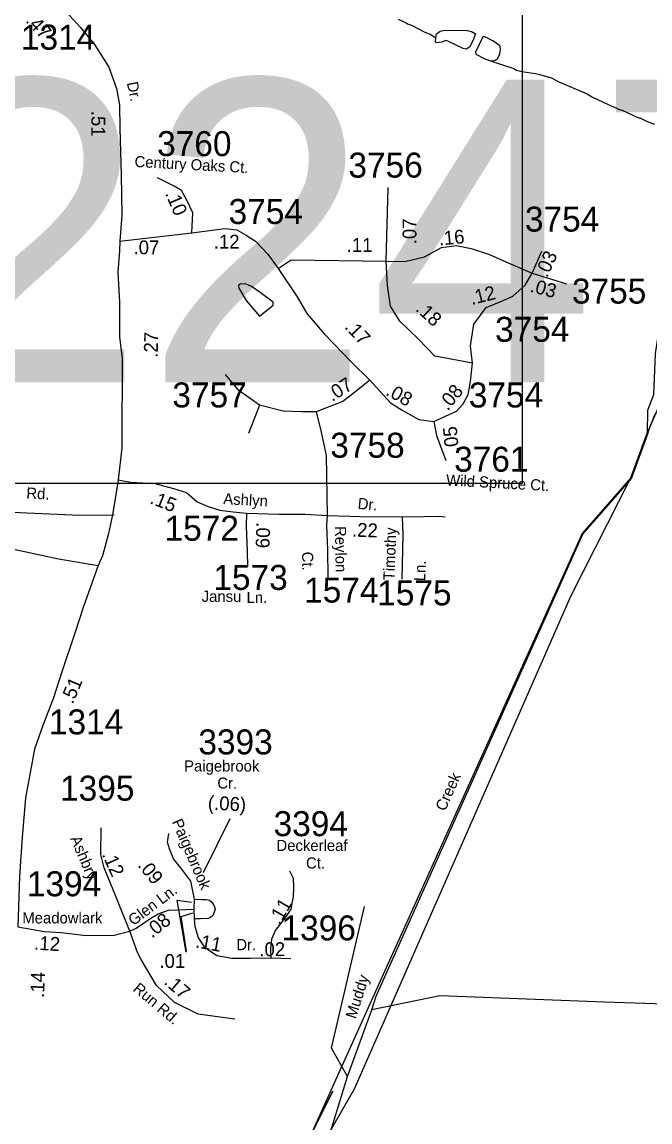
# Model space of a CAD drawing. Extents: x 1551653 to 1702041, y 811336 to 920032.
# Drawn here: x 1596572 to 1600281, y 858251 to 864750 of the extents above; entities that cross this region are included whole.
import ezdxf

# ---------------------------------------------------------------- set-up
doc = ezdxf.new("R2010")
doc.units = 0
for name, color, linetype in [('Old_Level_10', 7, 'Continuous'), ('Old_Level_11', 7, 'Continuous'), ('Old_Level_17', 7, 'Continuous'), ('Old_Level_21', 7, 'Continuous'), ('Old_Level_3', 7, 'Continuous'), ('Old_Level_32', 7, 'Continuous'), ('Old_Level_35', 7, 'Continuous'), ('Old_Level_48', 7, 'Continuous'), ('Old_Level_49', 7, 'Continuous'), ('Old_Level_59', 7, 'Continuous'), ('Old_Level_62', 7, 'Continuous'), ('Old_Level_8', 7, 'Continuous')]:
    doc.layers.add(name, color=color, linetype=linetype)

msp = doc.modelspace()

# ---------------------------------------------------------------- linework, layer by layer
at = {"layer": 'Old_Level_11'}
msp.add_line((1597800.302, 860042.377), (1597642.986, 859722.973), dxfattribs=at)
at = {"layer": 'Old_Level_17'}
for points in [[(1597541.301, 859253.96), (1597489.162, 859561.668), (1597573.662, 859549.071)], [(1597543.49, 859260.532), (1597512.926, 859465.67), (1597581.245, 859487.264)]]:
    msp.add_lwpolyline(points, dxfattribs=at)
at = {"layer": 'Old_Level_3'}
msp.add_lwpolyline([(1599526.393, 862024.212), (1592689.875, 862024.212), (1592689.875, 864942.814), (1599526.393, 864942.814), (1599526.393, 862024.212)], dxfattribs=at)
at = {"layer": 'Old_Level_32'}
for p, q in [((1598722.115, 863336.12), (1598735.548, 863771.485)), ((1597149.949, 863455.774), (1597574.838, 863505.153)), ((1599585.326, 863266.724), (1599642.891, 863395.657)), ((1599585.326, 863266.724), (1599788.176, 863203.628)), ((1597589.418, 859508.576), (1597591.606, 859567.723)), ((1597591.606, 859451.62), (1597589.418, 859508.576)), ((1598159.161, 859214.43), (1598043.6, 859218.472))]:
    msp.add_line(p, q, dxfattribs=at)
for points in [[(1596057.024, 865609.452), (1596156.528, 865526.479), (1596290.365, 865381.749), (1596453.438, 865209.92), (1596641.699, 865020.597), (1596787.194, 864858.701), (1596917.34, 864717.814), (1597000.411, 864617.735), (1597085.021, 864483.783), (1597131.094, 864356.749), (1597148.017, 864259.75), (1597149.555, 864121.18), (1597157.189, 863846.476), (1597161.804, 863609.366), (1597149.949, 863455.774)], [(1597574.838, 863505.153), (1597580.321, 863623.114), (1597548.666, 863694.369), (1597513.909, 863755.164), (1597470.672, 863779.48), (1597371.988, 863828.859)], [(1597574.838, 863505.153), (1597770.921, 863530.682), (1597840.433, 863521.996), (1597895.561, 863491.437), (1597950.386, 863455.774), (1598024.399, 863378.964), (1598084.432, 863294.543)], [(1597149.949, 863455.774), (1597147.272, 863397.879), (1597138.985, 863271.976), (1597147.208, 863093.663), (1597147.208, 862887.918), (1597163.42, 862763.948), (1597164.382, 862604.04), (1597162.771, 862416.166), (1597161.371, 862233.852), (1597140.084, 862045.138)], [(1598722.115, 863336.12), (1598834.231, 863335.305), (1598949.363, 863362.738), (1599050.788, 863417.604), (1599137.655, 863429.83), (1599224.545, 863412.46), (1599333.134, 863376.455), (1599429.076, 863332.562), (1599585.326, 863266.724)], [(1598084.432, 863294.543), (1598162.906, 863344.349), (1598722.115, 863336.12)], [(1598084.432, 863294.543), (1598196.822, 863127.204), (1598254.398, 863027.934), (1598358.666, 862906.342), (1598517.545, 862740.403), (1598627.194, 862633.415)], [(1599231.982, 862735.344), (1599009.943, 862776.493), (1598914, 862875.251), (1598804.351, 862982.238), (1598748.486, 863071.942), (1598731.107, 863193.533), (1598722.115, 863336.12)], [(1599231.982, 862735.344), (1599221.017, 862836.844), (1599240.206, 862965.779), (1599313.212, 863062.927), (1599410.161, 863102.942), (1599470.468, 863130.375), (1599544.208, 863195.398), (1599585.326, 863266.724)], [(1599004.461, 862389.691), (1599138.781, 862450.044), (1599177.157, 862493.936), (1599207.311, 862548.801), (1599221.017, 862625.613), (1599231.982, 862735.344)], [(1598309.3, 862447.539), (1598224.322, 862447.539), (1598113.895, 862451.205), (1597974.871, 862485.945), (1597853.226, 862572.796), (1597775.025, 862668.333)], [(1598627.194, 862633.415), (1598525.768, 862553.86), (1598466.425, 862508.747), (1598309.3, 862447.539)], [(1598627.194, 862633.415), (1598747.715, 862499.491), (1598817.227, 862456.066), (1598916.742, 862400.665), (1599004.461, 862389.691)], [(1598309.3, 862447.539), (1598339.453, 862326.836), (1598369.606, 862189.672), (1598374.247, 861833.89)], [(1599004.461, 862389.691), (1599021.012, 862306.361), (1599075.086, 862159.372)], [(1597140.084, 862045.138), (1597126.485, 861957.952), (1597107.225, 861838.134), (1597082.925, 861729.01), (1597046.837, 861596.352), (1597021.591, 861539.506), (1596936.384, 861296.329), (1596885.892, 861144.738), (1596806.998, 860911.036), (1596757.669, 860757.957), (1596694.693, 860593.142), (1596645.491, 860454.142), (1596623.096, 860326.724), (1596592.069, 860165.464), (1596572.801, 859934.089), (1596558.352, 859702.713), (1596548.004, 859404.525)], [(1597140.084, 862045.138), (1597212.948, 862031.183), (1597356.103, 862022.701), (1597466.989, 861994.206), (1597544.539, 861969.855), (1597606.354, 861914.55), (1597671.739, 861887.155), (1597740.165, 861865.849), (1597819.235, 861855.196), (1597898.306, 861847.587)], [(1597898.306, 861847.587), (1597896.785, 861771.492), (1597902.222, 861623.887), (1597904.601, 861533.989)], [(1597898.306, 861847.587), (1598091.419, 861843.021), (1598246.519, 861841.499), (1598374.247, 861833.89)], [(1598374.247, 861833.89), (1598371.206, 861776.058), (1598375.754, 861633.73), (1598378.39, 861468.586)], [(1598374.247, 861833.89), (1598511.1, 861830.846), (1598630.429, 861826.444), (1598723.184, 861827.967), (1598817.461, 861826.444)], [(1598817.461, 861826.444), (1598820.502, 861722.957), (1598816.242, 861458.9)], [(1598817.461, 861826.444), (1598948.231, 861827.967), (1599036.424, 861829.488), (1599071.397, 861826.444)], [(1597209.037, 859378.269), (1597128.103, 859579.352), (1597058.065, 859752.411), (1597038.367, 859831.273), (1597040.556, 859988.997)], [(1597591.606, 859567.723), (1597569.72, 859673.968), (1597509.531, 859752.83), (1597467.348, 859804.985), (1597443.272, 859864.132), (1597432.329, 859903.564), (1597438.895, 859956.138)], [(1598043.6, 859218.472), (1598042.02, 859272.529), (1598046.9, 859333.439), (1598070.111, 859383.16), (1598130.2, 859461.115), (1598161.251, 859509.458), (1598175.051, 859585.428), (1598178.501, 859637.225), (1598175.051, 859689.022), (1598154.591, 859732.695)], [(1597209.037, 859378.269), (1597245.796, 859395.76), (1597332.747, 859455.457), (1597377.041, 859481.903), (1597437.346, 859502), (1597589.418, 859508.576)], [(1597591.606, 859567.723), (1597631.832, 859566.271), (1597661.975, 859566.271), (1597679.199, 859561.967), (1597693.839, 859549.054), (1597707.619, 859528.392), (1597712.786, 859508.592)], [(1597712.786, 859508.592), (1597707.619, 859490.514), (1597699.007, 859471.575), (1597685.228, 859459.522), (1597673.171, 859452.635), (1597625.804, 859450.913), (1597591.606, 859451.62)], [(1598043.6, 859218.472), (1597921.416, 859217.691), (1597811.659, 859217.691), (1597723.317, 859233.749), (1597653.715, 859279.248), (1597614.587, 859339.898), (1597594.282, 859404.055), (1597591.606, 859451.62)], [(1596548.004, 859404.525), (1596705.651, 859375.62), (1596804.332, 859370.14), (1596951.269, 859353.794), (1597116.664, 859354.137), (1597209.037, 859378.269)], [(1597829.182, 858858.543), (1597612.689, 858887.894), (1597472.099, 858956.957), (1597366.871, 859057.098), (1597310.454, 859153.087), (1597276.125, 859211.729), (1597254.545, 859252.477), (1597209.037, 859378.269)]]:
    msp.add_lwpolyline(points, dxfattribs=at)
at = {"layer": 'Old_Level_35'}
msp.add_line((1597974.871, 862485.945), (1597909.082, 862318.606), dxfattribs=at)
for points in [[(1596014.016, 861654.313), (1596091.138, 861738.357), (1596157.978, 861776.09), (1596281.374, 861817.255), (1596387.632, 861854.989), (1596512.742, 861853.274), (1596913.78, 861836.122), (1597116.7, 861837.494)], [(1596014.016, 861654.313), (1596164.833, 861693.762), (1596394.487, 861662.889), (1596788.67, 861578.845), (1597021.591, 861539.506)]]:
    msp.add_lwpolyline(points, dxfattribs=at)
at = {"layer": 'Old_Level_48'}
msp.add_lwpolyline([(1601451.824, 865139.566), (1601204.839, 864744.009), (1600654.781, 864101.868), (1600560.864, 863926.544), (1600394.772, 863345.511), (1600311.829, 862789.082), (1600300.858, 862546.395), (1600265.796, 862455.247), (1600263.847, 862320.628), (1600168.801, 862056.715), (1599880.807, 861727.7), (1598278.669, 858175.675), (1598408.483, 858433.485), (1598278.669, 858175.675), (1597490.654, 857151.081), (1597454.667, 856961.408), (1597549.606, 856634.504), (1597769.627, 856199.998), (1597959.608, 856104.239), (1596591.672, 855989.082), (1596621.087, 855933.558), (1596517.394, 855763.781)], dxfattribs=at)
at = {"layer": 'Old_Level_49'}
msp.add_lwpolyline([(1596563.343, 855778.844), (1596576.433, 855813.76), (1596572.07, 856055.991), (1596814.245, 856049.444), (1597979.414, 856031.789), (1597727.569, 856262.463), (1597570.482, 856677.092), (1597443.94, 856803.663), (1597444.229, 857011.575), (1597531.499, 857159.968), (1598242.754, 857936.853), (1598535.111, 858447.503), (1599815.088, 861360.991), (1600168.801, 862056.715), (1600263.847, 862320.628), (1600325.74, 862458.701), (1600416.657, 862899.32), (1600427.628, 863142.006), (1600461.149, 863382.156), (1600506.285, 863689.973), (1600797.62, 864096.293), (1601219.912, 864681.148), (1601451.824, 865139.566)], dxfattribs=at)
at = {"layer": 'Old_Level_59'}
for points in [[(1598638.638, 858913.555), (1598664.68, 858995.115), (1599884.637, 861724.614), (1600172.633, 862053.62), (1600267.674, 862317.522), (1600276.013, 862344.285), (1600311.077, 862435.43)], [(1604584.327, 858390.577), (1604287.216, 858305.162), (1603985.141, 858343.025), (1603612.171, 858475.891), (1603283.452, 858542.325), (1603061.611, 858597.365), (1602912.641, 858649.653), (1602822.623, 858766.328), (1602649.106, 858955.819), (1602559.19, 859056.141), (1602486.94, 859102.264), (1602189.828, 859143.39), (1601995.648, 859301.77), (1601795.62, 859312.381), (1601299.454, 858990.532), (1600990.44, 858944.292), (1600488.839, 858942.955), (1600013.318, 858958.766), (1599039.804, 858996.727), (1598638.638, 858913.555)], [(1597916.65, 855346.777), (1598051.574, 855495.029), (1598128.673, 855660.916), (1598132.672, 855900.469), (1598083.665, 855993.357), (1597959.608, 856104.239), (1597769.627, 856199.998), (1597613.583, 856400.129), (1597549.606, 856634.504), (1597500.599, 856710.937), (1597454.667, 856961.408), (1597490.654, 857151.081), (1597755.054, 857446.787), (1598364.396, 858096.946), (1598493.871, 858519.752), (1598638.638, 858913.555)]]:
    msp.add_lwpolyline(points, dxfattribs=at)
at = {"layer": 'Old_Level_62'}
for p, q in [((1598400.265, 858687.447), (1598595.906, 859523.612)), ((1598493.871, 858519.752), (1598400.265, 858687.447))]:
    msp.add_line(p, q, dxfattribs=at)
for points in [[(1598793.042, 864766.152), (1598840.717, 864745.441), (1598848.611, 864739.392), (1598872.5, 864731.088), (1598951.855, 864689.975), (1598983.741, 864677.467), (1599017.062, 864657.371)], [(1599017.062, 864657.371), (1599020.342, 864679.312), (1599042.693, 864696.536), (1599067.812, 864701.765), (1599201.814, 864699.407), (1599226.317, 864694.896), (1599250.001, 864680.44), (1599235.75, 864638.814), (1599215.347, 864602.315), (1599195.149, 864590.012), (1599177.207, 864593.088), (1599087.497, 864637.174), (1599074.169, 864639.839), (1599051.613, 864631.33), (1599019.42, 864626.203), (1599013.576, 864634.611), (1599017.062, 864657.371)], [(1599333.354, 864522.55), (1599349.861, 864521.319), (1599367.906, 864524.088), (1599382.259, 864535.673), (1599393.742, 864561.407), (1599397.433, 864586.013), (1599396.305, 864605.493), (1599394.768, 864609.492), (1599392.409, 864612.157), (1599352.937, 864639.327), (1599305.57, 864662.703), (1599292.959, 864661.575), (1599250.308, 864570.942), (1599252.256, 864559.254), (1599300.854, 864533.93), (1599333.354, 864522.55)], [(1599333.354, 864522.55), (1599397.536, 864500.404), (1599476.686, 864474.67), (1599492.577, 864466.468), (1599524.36, 864457.958), (1599604.228, 864444.937), (1599628.117, 864440.529), (1599699.783, 864419.614), (1599743.459, 864396.955), (1599910.371, 864326.622), (1599942.154, 864306.22), (1600029.506, 864265.004), (1600101.069, 864234.041), (1600116.961, 864229.735), (1600212.31, 864184.419), (1600220.307, 864184.316), (1600259.985, 864163.811), (1600307.762, 864147.099)], [(1597979.191, 863151.469), (1597927.62, 863187.968), (1597891.838, 863203.45), (1597860.158, 863201.194), (1597851.751, 863192.992), (1597852.571, 863176.793), (1597896.042, 863105.025), (1597975.089, 863011.521), (1598054.855, 863077.753), (1598055.983, 863093.849), (1597979.191, 863151.469)]]:
    msp.add_lwpolyline(points, dxfattribs=at)

# ---------------------------------------------------------------- texts
at = {"layer": 'Old_Level_10'}
msp.add_text('Rd.', height=65.6167, rotation=357.1456083, dxfattribs=at).set_placement((1596596.796, 861935.011))
at = {"layer": 'Old_Level_11'}
for s, height, rotation, p in [('Dr.', 65.6167, 281.8028806, (1597191.217, 864390.447)), ('Century Oaks Ct.', 65.61666, 356.8925028, (1597235.778, 863893.887)), ('Wild Spruce Ct.', 65.61666, 356.8925028, (1599075.491, 862011.97)), ('Ashlyn', 65.6167, 356.8925028, (1597759.784, 861901.74)), ('Dr.', 65.6167, 354.584675, (1598552.777, 861874.169)), ('Reylon', 65.6167, 270.9146556, (1598420.523, 861771.479)), ('Timothy', 65.6167, 87.7283028, (1598771.387, 861450.446)), ('Ct.', 65.6167, 270.9146556, (1598225.768, 861620.206)), ('Ln.', 65.6167, 87.7283028, (1598953.158, 861445.193)), ('Paigebrook', 65.6167, 293.1582472, (1597456.258, 860025.579)), ('Ashbry', 65.6167, 293.1816889, (1596856.047, 859925.691)), ('Glen Ln.', 65.6167, 36.8930333, (1597230.289, 859407.851)), ('Run Rd.', 65.6167, 319.8209, (1597222.877, 859029.756))]:
    msp.add_text(s, height=height, rotation=rotation, dxfattribs=at).set_placement(p)
for s, height, p in [('Jansu', 65.6167, (1597633.649, 861323.847)), ('Ln.', 65.6167, (1597898.685, 861317.204)), ('Paigebrook', 65.6167, (1597529.931, 860321.775)), ('Cr.', 65.6167, (1597726.039, 860221.005)), ('Deckerleaf', 65.6167, (1598075.255, 859852.116)), ('Ct.', 65.6167, (1598249.886, 859748.648)), ('Meadowlark ', 65.61666, (1596574.399, 859424.142)), ('Dr.', 65.6167, (1597838.066, 859266.182))]:
    msp.add_text(s, height=height, dxfattribs=at).set_placement(p)
at = {"layer": 'Old_Level_17'}
for s, rotation, p in [('.47', 312.7304694, (1596589.903, 864754.157)), ('.51', 269.5939, (1596982.502, 864225.551)), ('.10', 293.33245, (1597416.241, 863737.002)), ('.07', 90, (1598901.943, 863436.782)), ('.16', 5.2056417, (1599036.91, 863429.508)), ('.03', 65.2766778, (1599673.243, 863235.06)), ('.03', 345.3854917, (1599568.308, 863156.862)), ('.12', 14.0304111, (1599228.232, 863077.74)), ('.18', 317.7390639, (1598891.768, 863047.619)), ('.17', 313.6803833, (1598472.773, 862944.238)), ('.27', 88.9804333, (1597373.805, 862765.753)), ('.07', 32.5624028, (1598404.629, 862504.39)), ('.08', 330.7964111, (1598714.984, 862549.685)), ('.08', 50.539125, (1599086.407, 862448.932)), ('.05', 95.3106056, (1599153.362, 862212.827)), ('.15', 338.5531028, (1597322.398, 861907.542)), ('.09', 267.6620694, (1597957.517, 861795.469)), ('.22', 357.9489833, (1598520.163, 861709.977)), ('.51', 66.9039417, (1596872.005, 860715.949)), ('(.06)', 356.8224583, (1597668.416, 860098.119)), ('.12', 294.2793611, (1597042.782, 859831.66)), ('.09', 308.9968389, (1597252.178, 859765.087)), ('.11', 60.0083861, (1598093.199, 859409.993)), ('.08', 38.6536389, (1597339.9, 859334.122)), ('.12', 356.3328889, (1596642.584, 859269.838)), ('.11', 349.697775, (1597592.888, 859282.884)), ('.02', 0.4047528, (1597974.111, 859230.17)), ('.01', 0.0118222, (1597383.673, 859161.244)), ('.14', 87.6373194, (1596702.404, 858983.979)), ('.17', 318.8202111, (1597405.986, 859070.691))]:
    msp.add_text(s, height=82.0208, rotation=rotation, dxfattribs=at).set_placement(p)
for s, p in [('.12', (1597704.818, 863411.365)), ('.11', (1598489.812, 863391.732)), ('.07', (1597230.934, 863377.604))]:
    msp.add_text(s, height=82.0208, dxfattribs=at).set_placement(p)
at = {"layer": 'Old_Level_21'}
for s, rotation, p in [('Creek', 65.9176083, (1599070.638, 860083.06)), ('Muddy', 72.2920056, (1598543.065, 858856.526))]:
    msp.add_text(s, height=65.6167, rotation=rotation, dxfattribs=at).set_placement(p)
at = {"layer": 'Old_Level_3'}
msp.add_text('R-2247', height=1788.0542, dxfattribs=at).set_placement((1593445.032, 862621.751))
at = {"layer": 'Old_Level_8'}
for s, p in [('1314', (1596566.127, 864586.53)), ('3760', (1597370.456, 863957.594)), ('3756', (1598499.9, 863830.688)), ('3754', (1597792.403, 863556.704)), ('3754', (1599542.538, 863511.809)), ('3755', (1599820.231, 863086.375)), ('3754', (1599366.173, 862860.625)), ('3757', (1597460.48, 862472.701)), ('3754', (1599211.035, 862472.566)), ('3758', (1598393.241, 862175.828)), ('3761', (1599124.36, 862093.173)), ('1572', (1597414.208, 861685.298)), ('1573', (1597702.472, 861394.75)), ('1574', (1598238.486, 861319.902)), ('1575', (1598670.099, 861303.366)), ('1314', (1596731.317, 860541.089)), ('3393', (1597613.903, 860422.921)), ('1395', (1596797.133, 860149.362)), ('3394', (1598058.246, 859939.766)), ('1394', (1596601.163, 859584.69)), ('1396', (1598105.012, 859323.735))]:
    msp.add_text(s, height=147.6375, dxfattribs=at).set_placement(p)

doc.saveas('drawing.dxf')
